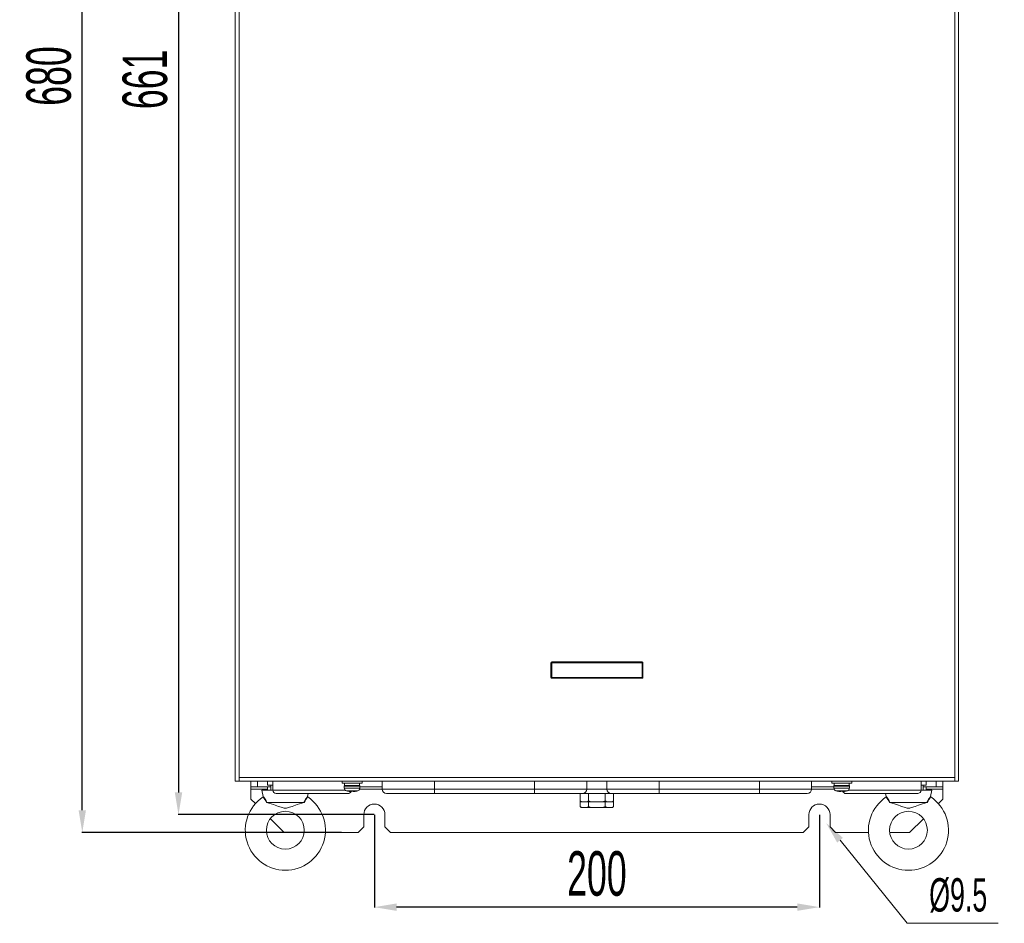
# Model space of a CAD drawing. Header units: millimetres. Extents: x -473 to 23648, y -382 to 1866.
# Tile 552 of 607: x 19511 to 19953, y 179 to 585. Entities that reach past the tile are written whole.
import ezdxf

# ---------------------------------------------------------------- set-up
doc = ezdxf.new("R2010")
doc.units = ezdxf.units.MM
doc.header["$LTSCALE"] = 80
doc.header["$PDMODE"] = 3
doc.header["$PDSIZE"] = 0.3
doc.layers.get('0').update_dxf_attribs({"linetype": 'CONTINUOUS'})
doc.layers.get('DEFPOINTS').update_dxf_attribs({"linetype": 'CONTINUOUS'})
doc.styles.get("Standard").update_dxf_attribs({"font": 'technic_.ttf', "width": 0.7})
doc.dimstyles.get("Standard").update_dxf_attribs({"dimtxt": 3, "dimasz": 3, "dimexe": 0.18, "dimexo": 0.0625, "dimgap": 0.09, "dimtad": 1, "dimdsep": 46, "dimtxsty": 'STANDARD', "dimcen": 0.09, "dimadec": 0, "dimazin": 0, "dimtol": 1, "dimtp": 0.01, "dimtm": 0.01, "dimtfac": 1, "dimtofl": 0, "dimtmove": 0, "dimatfit": 3, "dimfxl": 1, "dimtolj": 1, "dimarcsym": 0})

# ---------------------------------------------------------------- blocks, each defined once
blk = doc.blocks.new('*D128')
at = {"color": 0, "lineweight": -2, "transparency": 16777216}
for p, q in [((19655.55, 899.74), (19538.84, 899.74)), ((19539.02, 229.74), (19539.02, 889.74)), ((19655.55, 219.74), (19538.84, 219.74))]:
    blk.add_line(p, q, dxfattribs=at)
at = {"color": 0, "lineweight": 0, "transparency": 16777216}
for points in [[(19540.68, 889.74), (19537.35, 889.74), (19539.02, 899.74)], [(19537.35, 229.74), (19540.68, 229.74), (19539.02, 219.74)]]:
    blk.add_solid(points, dxfattribs=at)
at = {"layer": 'DEFPOINTS', "color": 0, "lineweight": 0, "transparency": 16777216}
for p in [(19539.02, 899.74), (19655.61, 899.74), (19655.61, 219.74)]:
    blk.add_point(p, dxfattribs=at)
at = {"color": 0, "lineweight": 0, "transparency": 16777216, "insert": (19524.02, 559.74), "char_height": 20, "attachment_point": 5, "rotation": 90}
blk.add_mtext('\\A1;680', dxfattribs=at)
blk = doc.blocks.new('*D129')
at = {"color": 0, "lineweight": -2, "transparency": 16777216}
for p, q in [((19670.21, 888.74), (19582.07, 888.74)), ((19582.25, 878.74), (19582.25, 237.74)), ((19670.21, 227.74), (19582.07, 227.74))]:
    blk.add_line(p, q, dxfattribs=at)
at = {"color": 0, "lineweight": 0, "transparency": 16777216}
for points in [[(19583.92, 878.74), (19580.59, 878.74), (19582.25, 888.74)], [(19580.59, 237.74), (19583.92, 237.74), (19582.25, 227.74)]]:
    blk.add_solid(points, dxfattribs=at)
at = {"layer": 'DEFPOINTS', "color": 0, "lineweight": 0, "transparency": 16777216}
for p in [(19670.27, 888.74), (19582.25, 227.74), (19670.27, 227.74)]:
    blk.add_point(p, dxfattribs=at)
at = {"color": 0, "lineweight": 0, "transparency": 16777216, "insert": (19567.25, 558.24), "char_height": 20, "attachment_point": 5, "rotation": 90}
blk.add_mtext('\\A1;661', dxfattribs=at)
blk = doc.blocks.new('*D136')
at = {"color": 0, "lineweight": -2, "transparency": 16777216}
for p, q in [((19670.27, 227.68), (19670.27, 185.99)), ((19870.27, 227.68), (19870.27, 185.99)), ((19860.27, 186.17), (19680.27, 186.17))]:
    blk.add_line(p, q, dxfattribs=at)
at = {"color": 0, "lineweight": 0, "transparency": 16777216}
for points in [[(19680.27, 187.84), (19680.27, 184.5), (19670.27, 186.17)], [(19860.27, 184.5), (19860.27, 187.84), (19870.27, 186.17)]]:
    blk.add_solid(points, dxfattribs=at)
at = {"layer": 'DEFPOINTS', "color": 0, "lineweight": 0, "transparency": 16777216}
for p in [(19670.27, 227.74), (19870.27, 227.74), (19670.27, 186.17)]:
    blk.add_point(p, dxfattribs=at)
at = {"color": 0, "lineweight": 0, "transparency": 16777216, "insert": (19770.27, 201.17), "char_height": 20, "attachment_point": 5}
blk.add_mtext('\\A1;200', dxfattribs=at)

msp = doc.modelspace()

# ---------------------------------------------------------------- linework, layer by layer
at = {"linetype": 'Continuous', "lineweight": 0}
for p, q in [((19607.77, 862.741), (19607.77, 242.741)), ((19609.47, 862.741), (19609.47, 242.741)), ((19931.07, 242.741), (19931.07, 862.741)), ((19932.77, 242.741), (19932.77, 862.741)), ((19749.77, 296.041), (19749.57, 296.041)), ((19749.57, 289.441), (19749.57, 296.041)), ((19749.77, 289.441), (19749.77, 296.041)), ((19749.97, 296.041), (19749.796, 296.041)), ((19749.97, 296.441), (19790.57, 296.441)), ((19749.97, 296.441), (19749.97, 296.241)), ((19749.97, 296.241), (19790.57, 296.241)), ((19749.97, 296.041), (19790.57, 296.041)), ((19749.97, 289.441), (19749.97, 296.041)), ((19790.57, 296.241), (19790.57, 296.441)), ((19790.57, 296.041), (19790.57, 296.216)), ((19790.57, 296.041), (19790.57, 289.441)), ((19790.97, 296.041), (19790.77, 296.041)), ((19790.77, 296.041), (19790.77, 289.441)), ((19790.97, 296.041), (19790.97, 289.441)), ((19749.57, 289.441), (19749.77, 289.441)), ((19790.57, 289.441), (19749.97, 289.441)), ((19749.97, 289.441), (19749.97, 289.268)), ((19790.57, 289.241), (19749.97, 289.241)), ((19749.97, 289.241), (19749.97, 289.041)), ((19790.57, 289.041), (19749.97, 289.041)), ((19790.57, 289.441), (19790.745, 289.441)), ((19790.57, 289.041), (19790.57, 289.241)), ((19790.77, 289.441), (19790.97, 289.441)), ((19609.47, 244.441), (19931.07, 244.441)), ((19607.77, 242.741), (19932.77, 242.741)), ((19614.77, 240.241), (19614.77, 242.741)), ((19623.733, 240.241), (19614.77, 240.241)), ((19614.77, 240.241), (19614.77, 234.741)), ((19614.77, 239.241), (19622.27, 239.241)), ((19617.77, 240.241), (19617.77, 242.741)), ((19622.27, 242.741), (19622.27, 240.941)), ((19624.62, 240.941), (19622.27, 240.941)), ((19622.27, 240.241), (19622.27, 238.741)), ((19624.62, 242.741), (19624.62, 238.741)), ((19655.77, 242.741), (19655.77, 241.941)), ((19655.77, 241.941), (19664.77, 241.941)), ((19656.77, 240.528), (19663.77, 240.528)), ((19656.77, 240.528), (19656.77, 239.712)), ((19656.77, 239.712), (19663.77, 239.712)), ((19656.88, 241.941), (19656.88, 240.841)), ((19656.88, 240.841), (19663.66, 240.841)), ((19663.66, 241.941), (19663.66, 240.841)), ((19663.682, 239.241), (19673.77, 239.241)), ((19663.77, 240.528), (19663.77, 239.712)), ((19673.77, 240.241), (19663.77, 240.241)), ((19664.77, 242.741), (19664.77, 241.941)), ((19673.77, 242.741), (19673.77, 239.241)), ((19866.77, 239.241), (19673.77, 239.241)), ((19697.27, 237.241), (19697.27, 242.741)), ((19742.27, 237.241), (19742.27, 242.741)), ((19765.77, 242.741), (19765.77, 239.241)), ((19774.77, 242.741), (19774.77, 239.241)), ((19798.27, 237.241), (19798.27, 242.741)), ((19843.27, 237.241), (19843.27, 242.741)), ((19866.77, 242.741), (19866.77, 239.241)), ((19876.77, 240.241), (19866.77, 240.241)), ((19866.77, 239.241), (19876.859, 239.241)), ((19875.77, 242.741), (19875.77, 241.941)), ((19875.77, 241.941), (19884.77, 241.941)), ((19876.77, 240.528), (19876.77, 239.712)), ((19876.77, 240.528), (19883.77, 240.528)), ((19876.77, 239.712), (19883.77, 239.712)), ((19876.88, 241.941), (19876.88, 240.841)), ((19876.88, 240.841), (19883.66, 240.841)), ((19883.66, 241.941), (19883.66, 240.841)), ((19883.77, 240.528), (19883.77, 239.712)), ((19884.77, 242.741), (19884.77, 241.941)), ((19915.92, 242.741), (19915.92, 238.741)), ((19918.27, 240.941), (19915.92, 240.941)), ((19916.81, 240.941), (19916.81, 238.741)), ((19925.77, 240.241), (19916.81, 240.241)), ((19918.27, 242.741), (19918.27, 240.941)), ((19918.27, 240.241), (19918.27, 238.741)), ((19918.27, 239.241), (19925.77, 239.241)), ((19922.77, 240.241), (19922.77, 242.741)), ((19925.77, 240.241), (19925.77, 242.741)), ((19925.77, 240.241), (19925.77, 234.741)), ((19614.77, 234.741), (19616.825, 232.687)), ((19619.72, 238.741), (19624.62, 238.741)), ((19619.72, 238.741), (19620.299, 235.846)), ((19623.749, 238.741), (19623.754, 238.912)), ((19624.62, 238.741), (19657.214, 238.741)), ((19626.12, 237.241), (19658.42, 237.241)), ((19640.52, 237.241), (19640.241, 235.846)), ((19657.699, 238.466), (19658.22, 238.328)), ((19657.699, 238.466), (19662.842, 238.466)), ((19658.22, 238.328), (19658.268, 238.328)), ((19659.63, 238.125), (19659.684, 238.121)), ((19659.684, 238.121), (19659.703, 238.121)), ((19659.703, 238.121), (19659.733, 238.119)), ((19659.733, 238.119), (19659.774, 238.119)), ((19659.774, 238.119), (19659.804, 238.119)), ((19659.804, 238.119), (19659.823, 238.121)), ((19659.823, 238.121), (19659.83, 238.125)), ((19659.83, 238.328), (19660.71, 238.328)), ((19659.83, 238.125), (19659.83, 238.328)), ((19660.71, 238.328), (19660.71, 238.125)), ((19660.71, 238.125), (19660.717, 238.121)), ((19660.717, 238.121), (19660.737, 238.119)), ((19660.737, 238.119), (19660.767, 238.119)), ((19660.767, 238.119), (19660.808, 238.119)), ((19660.808, 238.119), (19660.856, 238.121)), ((19660.856, 238.121), (19660.91, 238.125)), ((19662.273, 238.328), (19662.32, 238.328)), ((19662.842, 238.466), (19662.32, 238.328)), ((19864.77, 237.241), (19675.77, 237.241)), ((19762.765, 231.441), (19762.765, 237.241)), ((19766.518, 233.941), (19766.518, 237.241)), ((19774.023, 233.941), (19774.023, 237.241)), ((19777.776, 231.441), (19777.776, 237.241)), ((19877.699, 238.466), (19882.842, 238.466)), ((19877.699, 238.466), (19878.22, 238.328)), ((19878.22, 238.328), (19878.268, 238.328)), ((19879.63, 238.125), (19879.684, 238.121)), ((19879.684, 238.121), (19879.703, 238.121)), ((19879.703, 238.121), (19879.733, 238.119)), ((19879.733, 238.119), (19879.774, 238.119)), ((19879.774, 238.119), (19879.804, 238.119)), ((19879.804, 238.119), (19879.823, 238.121)), ((19879.823, 238.121), (19879.83, 238.125)), ((19879.83, 238.125), (19879.83, 238.328)), ((19879.83, 238.328), (19880.71, 238.328)), ((19880.71, 238.328), (19880.71, 238.125)), ((19880.71, 238.125), (19880.717, 238.121)), ((19880.717, 238.121), (19880.737, 238.119)), ((19880.737, 238.119), (19880.767, 238.119)), ((19880.767, 238.119), (19880.808, 238.119)), ((19880.808, 238.119), (19880.856, 238.121)), ((19880.856, 238.121), (19880.91, 238.125)), ((19882.12, 237.241), (19914.42, 237.241)), ((19882.273, 238.328), (19882.32, 238.328)), ((19882.842, 238.466), (19882.32, 238.328)), ((19883.327, 238.741), (19915.92, 238.741)), ((19900.02, 237.241), (19900.299, 235.846)), ((19915.92, 238.741), (19920.82, 238.741)), ((19920.82, 238.741), (19920.241, 235.846)), ((19923.716, 232.687), (19925.77, 234.741)), ((19621.954, 233.241), (19638.587, 233.241)), ((19762.765, 233.941), (19763.265, 233.441)), ((19762.765, 231.441), (19763.265, 230.941)), ((19763.265, 233.441), (19777.276, 233.441)), ((19763.265, 230.941), (19777.276, 230.941)), ((19766.518, 231.441), (19766.518, 233.441)), ((19774.023, 231.441), (19774.023, 233.441)), ((19777.391, 233.587), (19777.206, 233.441)), ((19777.391, 231.087), (19777.206, 230.941)), ((19777.776, 233.941), (19777.276, 233.441)), ((19777.776, 231.441), (19777.276, 230.941)), ((19901.954, 233.241), (19918.587, 233.241)), ((19623.573, 225.939), (19629.77, 219.741)), ((19665.52, 222.241), (19665.52, 227.741)), ((19675.02, 222.241), (19675.02, 227.741)), ((19865.52, 222.241), (19865.52, 227.741)), ((19875.02, 222.241), (19875.02, 227.741)), ((19910.77, 219.741), (19916.968, 225.939)), ((19663.02, 219.741), (19665.52, 222.241)), ((19675.02, 222.241), (19677.52, 219.741)), ((19863.02, 219.741), (19865.52, 222.241)), ((19875.02, 222.241), (19877.52, 219.741)), ((19629.77, 219.741), (19638.683, 219.741)), ((19648.199, 219.741), (19663.02, 219.741)), ((19677.52, 219.741), (19863.02, 219.741)), ((19877.52, 219.741), (19892.342, 219.741)), ((19901.858, 219.741), (19910.77, 219.741))]:
    msp.add_line(p, q, dxfattribs=at)
at = {"color": 3, "lineweight": 0}
for p, q in [((19909.636, 178.903), (19879.527, 216.257)), ((19950.636, 178.903), (19909.636, 178.903))]:
    msp.add_line(p, q, dxfattribs=at)
at = {"linetype": 'Continuous', "lineweight": 0}
for points in [[(19623.757, 238.741), (19623.742, 239.473), (19623.733, 240.206), (19623.73, 240.941)], [(19620.299, 235.846), (19620.302, 235.83), (19620.295, 235.765), (19620.262, 235.708), (19620.232, 235.682)], [(19621.796, 233.275), (19621.437, 233.963), (19621.068, 234.561), (19620.73, 235.045), (19620.462, 235.398), (19620.29, 235.611), (19620.232, 235.682)], [(19621.954, 233.241), (19621.577, 233.985), (19621.188, 234.632), (19620.829, 235.157), (19620.544, 235.539), (19620.362, 235.769), (19620.299, 235.846)], [(19640.241, 235.846), (19640.179, 235.769), (19639.997, 235.539), (19639.712, 235.157), (19639.353, 234.632), (19638.963, 233.985), (19638.587, 233.241)], [(19640.309, 235.682), (19640.25, 235.611), (19640.079, 235.398), (19639.811, 235.045), (19639.472, 234.561), (19639.104, 233.963), (19638.745, 233.275)], [(19640.309, 235.682), (19640.279, 235.708), (19640.246, 235.765), (19640.239, 235.83), (19640.241, 235.846)], [(19900.299, 235.846), (19900.302, 235.83), (19900.295, 235.765), (19900.262, 235.708), (19900.232, 235.682)], [(19901.796, 233.275), (19901.437, 233.963), (19901.068, 234.561), (19900.73, 235.045), (19900.462, 235.398), (19900.29, 235.611), (19900.232, 235.682)], [(19901.954, 233.241), (19901.577, 233.985), (19901.188, 234.632), (19900.829, 235.157), (19900.544, 235.539), (19900.362, 235.769), (19900.299, 235.846)], [(19920.241, 235.846), (19920.179, 235.769), (19919.997, 235.539), (19919.712, 235.157), (19919.353, 234.632), (19918.963, 233.985), (19918.587, 233.241)], [(19920.309, 235.682), (19920.25, 235.611), (19920.079, 235.398), (19919.811, 235.045), (19919.472, 234.561), (19919.104, 233.963), (19918.745, 233.275)], [(19920.309, 235.682), (19920.279, 235.708), (19920.246, 235.765), (19920.239, 235.83), (19920.241, 235.846)], [(19621.954, 233.241), (19621.916, 233.245), (19621.863, 233.257), (19621.796, 233.275)], [(19638.745, 233.275), (19637.637, 232.927), (19636.574, 232.581), (19635.623, 232.261), (19634.78, 231.97), (19634.029, 231.707), (19633.357, 231.471), (19632.753, 231.261), (19632.206, 231.078), (19631.71, 230.926), (19631.257, 230.808), (19630.842, 230.729), (19630.457, 230.689), (19630.084, 230.689), (19629.7, 230.729), (19629.286, 230.808), (19628.833, 230.926), (19628.336, 231.078), (19627.788, 231.261), (19627.182, 231.471), (19626.51, 231.708), (19625.76, 231.971), (19624.918, 232.261), (19623.969, 232.58), (19622.907, 232.927), (19621.796, 233.275)], [(19638.587, 233.241), (19638.624, 233.245), (19638.678, 233.257), (19638.745, 233.275)], [(19763.335, 233.441), (19763.15, 233.587), (19762.96, 233.753), (19762.765, 233.941)], [(19763.335, 230.941), (19763.15, 231.087), (19762.96, 231.253), (19762.765, 231.441)], [(19766.518, 233.941), (19766.322, 233.753), (19766.132, 233.587), (19765.948, 233.441)], [(19766.518, 231.441), (19766.322, 231.253), (19766.132, 231.087), (19765.948, 230.941)], [(19767.657, 233.441), (19767.288, 233.587), (19766.908, 233.753), (19766.518, 233.941)], [(19767.657, 230.941), (19767.288, 231.087), (19766.908, 231.253), (19766.518, 231.441)], [(19774.023, 233.941), (19773.632, 233.753), (19773.253, 233.587), (19772.883, 233.441)], [(19774.023, 231.441), (19773.632, 231.253), (19773.253, 231.087), (19772.883, 230.941)], [(19774.593, 233.441), (19774.408, 233.587), (19774.219, 233.753), (19774.023, 233.941)], [(19774.593, 230.941), (19774.408, 231.087), (19774.219, 231.253), (19774.023, 231.441)], [(19777.776, 233.941), (19777.58, 233.753), (19777.391, 233.587)], [(19777.776, 231.441), (19777.58, 231.253), (19777.391, 231.087)], [(19918.745, 233.275), (19917.637, 232.927), (19916.574, 232.581), (19915.623, 232.261), (19914.78, 231.97), (19914.029, 231.707), (19913.357, 231.471), (19912.753, 231.261), (19912.206, 231.078), (19911.71, 230.926), (19911.257, 230.808), (19910.842, 230.729), (19910.457, 230.689), (19910.084, 230.689), (19909.7, 230.729), (19909.286, 230.808), (19908.833, 230.926), (19908.336, 231.078), (19907.788, 231.261), (19907.182, 231.471), (19906.51, 231.708), (19905.76, 231.971), (19904.918, 232.261), (19903.969, 232.58), (19902.907, 232.927), (19901.796, 233.275)], [(19901.954, 233.241), (19901.916, 233.245), (19901.863, 233.257), (19901.796, 233.275)], [(19918.587, 233.241), (19918.624, 233.245), (19918.678, 233.257), (19918.745, 233.275)]]:
    msp.add_lwpolyline(points, dxfattribs=at)
for centre in [(19630.27, 220.741), (19910.27, 220.741)]:
    msp.add_circle(centre, 8.5, dxfattribs=at)
for centre, radius, start, end in [((19749.97, 296.041), 0.4, 90, 180), ((19749.97, 296.041), 0.2, 90, 180), ((19790.57, 296.041), 0.4, 0, 90), ((19790.57, 296.041), 0.2, 0, 90), ((19749.97, 289.441), 0.4, 180, 270), ((19749.97, 289.441), 0.2, 180, 270), ((19790.57, 289.441), 0.4, 270, 0), ((19790.57, 289.441), 0.2, 270, 0), ((19657.27, 240.528), 0.5, 141.26058, 180), ((19658.07, 239.712), 1.3, 180, 253.39845), ((19662.47, 239.712), 1.3, 286.60155, 0), ((19663.27, 240.528), 0.5, 0, 38.73942), ((19675.77, 239.241), 2, 180, 270), ((19763.77, 239.241), 2, 270, 0), ((19776.77, 239.241), 2, 180, 270), ((19864.77, 239.241), 2, 270, 0), ((19877.27, 240.528), 0.5, 141.26058, 180), ((19878.07, 239.712), 1.3, 180, 253.39845), ((19882.47, 239.712), 1.3, 286.60155, 0), ((19883.27, 240.528), 0.5, 0, 38.73942), ((19630.27, 220.741), 18, 123.89706, 56.10294), ((19626.12, 238.741), 1.5, 180, 270), ((19660.27, 247.091), 8.989, 257.13024, 265.9173), ((19658.42, 238.741), 1.5, 270, 335.44888), ((19658.42, 238.741), 1.5, 341.07094, 343.91333), ((19660.27, 247.091), 8.989, 274.0827, 282.86976), ((19880.27, 247.091), 8.989, 257.13024, 265.9173), ((19882.12, 238.741), 1.5, 196.08667, 198.92906), ((19882.12, 238.741), 1.5, 204.55112, 270), ((19880.27, 247.091), 8.989, 274.0827, 282.86976), ((19910.27, 220.741), 18, 123.89706, 56.10294), ((19914.42, 238.741), 1.5, 270, 0), ((19670.27, 227.741), 4.75, 0, 180), ((19870.27, 227.741), 4.75, 0, 180)]:
    msp.add_arc(centre, radius, start, end, dxfattribs=at)
at = {"lineweight": 0}
msp.add_solid([(19880.824, 217.303), (19878.229, 215.211), (19873.251, 224.043)], dxfattribs=at)

# ---------------------------------------------------------------- texts
at = {"color": 3, "lineweight": 0, "insert": (19932.636, 191.403), "char_height": 15, "attachment_point": 5}
msp.add_mtext('\\A1;%%c9.5', dxfattribs=at)

# ---------------------------------------------------------------- dimensions: what is measured, and where the dimension line sits
at = {"color": 3, "lineweight": 0}
for base, p1, p2, picture, middle in [((19539.016, 899.741), (19655.61, 219.741), (19655.61, 899.741), '*D128', (19539.016, 559.741)), ((19582.252, 227.741), (19670.27, 888.741), (19670.27, 227.741), '*D129', (19582.252, 558.241))]:
    dim = msp.add_linear_dim(base=base, p1=p1, p2=p2, angle=90, dimstyle='STANDARD', override={"dimtxt": 20, "dimasz": 10, "dimgap": 5, "dimtol": 0}, dxfattribs=at)
    dim.commit()
    dim.dimension.update_dxf_attribs({"geometry": picture, "text_midpoint": middle, "dimtype": 160})
dim = msp.add_linear_dim(base=(19670.27, 186.17), p1=(19870.27, 227.741), p2=(19670.27, 227.741), dimstyle='STANDARD', override={"dimtxt": 20, "dimasz": 10, "dimgap": 5, "dimtol": 0}, dxfattribs=at)
dim.commit()
dim.dimension.update_dxf_attribs({"geometry": '*D136', "text_midpoint": (19770.27, 201.17)})

doc.saveas('drawing.dxf')
